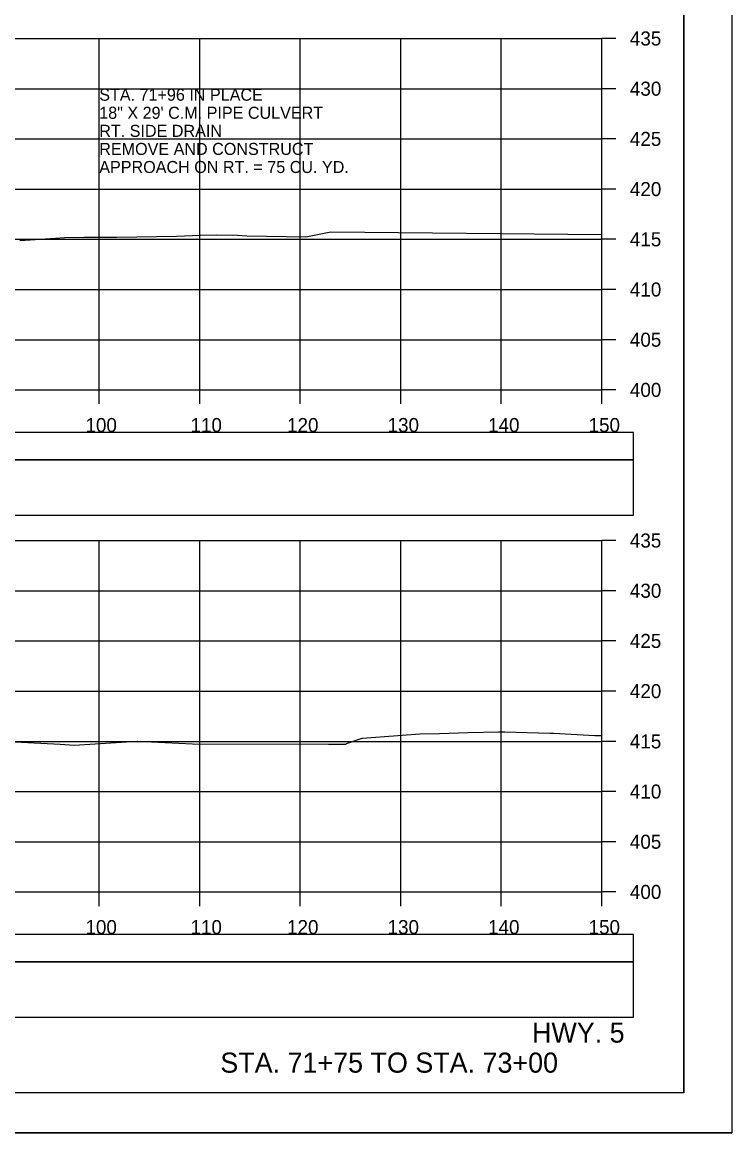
# Model space of a CAD drawing. Extents: x 1371057 to 1372761, y 380005 to 390517.
# Drawn here: x 1371653.2 to 1371723.8, y 386618.6 to 386729.2 of the extents above; entities that cross this region are included whole.
import ezdxf

# ---------------------------------------------------------------- set-up
doc = ezdxf.new("R2010")
doc.units = 0
for name, color, linetype in [('R_Axis', 7, 'Continuous'), ('R_Axis Annot', 7, 'Continuous'), ('R_Border', 7, 'Continuous'), ('R_Detour', 7, 'Continuous'), ('R_Dimension', 7, 'Continuous'), ('R_Draft', 7, 'Continuous'), ('R_Exist Surface', 7, 'Continuous'), ('R_Grid', 7, 'Continuous'), ('R_No Plot', 7, 'Continuous'), ('R_Water Annot', 7, 'Continuous')]:
    doc.layers.add(name, color=color, linetype=linetype)

msp = doc.modelspace()

# ---------------------------------------------------------------- linework, layer by layer
at = {"layer": 'R_Axis'}
for p, q in [((1371710.87, 386692.54), (1371710.87, 386727.54)), ((1371712.27, 386727.54), (1371710.87, 386727.54)), ((1371712.27, 386722.54), (1371710.87, 386722.54)), ((1371712.27, 386717.54), (1371710.87, 386717.54)), ((1371712.27, 386712.54), (1371710.87, 386712.54)), ((1371712.27, 386707.54), (1371710.87, 386707.54)), ((1371712.27, 386702.54), (1371710.87, 386702.54)), ((1371712.27, 386697.54), (1371710.87, 386697.54)), ((1371410.87, 386692.54), (1371710.87, 386692.54)), ((1371660.87, 386691.14), (1371660.87, 386692.54)), ((1371670.87, 386691.14), (1371670.87, 386692.54)), ((1371680.87, 386691.14), (1371680.87, 386692.54)), ((1371690.87, 386691.14), (1371690.87, 386692.54)), ((1371700.87, 386691.14), (1371700.87, 386692.54)), ((1371710.87, 386691.14), (1371710.87, 386692.54)), ((1371712.27, 386692.54), (1371710.87, 386692.54)), ((1371710.87, 386642.54), (1371710.87, 386677.54)), ((1371712.27, 386677.54), (1371710.87, 386677.54)), ((1371712.27, 386672.54), (1371710.87, 386672.54)), ((1371712.27, 386667.54), (1371710.87, 386667.54)), ((1371712.27, 386662.54), (1371710.87, 386662.54)), ((1371712.27, 386657.54), (1371710.87, 386657.54)), ((1371712.27, 386652.54), (1371710.87, 386652.54)), ((1371712.27, 386647.54), (1371710.87, 386647.54)), ((1371410.87, 386642.54), (1371710.87, 386642.54)), ((1371660.87, 386641.14), (1371660.87, 386642.54)), ((1371670.87, 386641.14), (1371670.87, 386642.54)), ((1371680.87, 386641.14), (1371680.87, 386642.54)), ((1371690.87, 386641.14), (1371690.87, 386642.54)), ((1371700.87, 386641.14), (1371700.87, 386642.54)), ((1371710.87, 386641.14), (1371710.87, 386642.54)), ((1371712.27, 386642.54), (1371710.87, 386642.54))]:
    msp.add_line(p, q, dxfattribs=at)
at = {"layer": 'R_Border'}
for q in [(1371719.05, 386828), (1371402.87, 386622.54)]:
    msp.add_line((1371719.05, 386622.54), q, dxfattribs=at)
at = {"layer": 'R_Detour'}
for points in [[(1371407.72, 386685.58), (1371714.03, 386685.58), (1371714.03, 386688.29), (1371407.72, 386688.29)], [(1371407.72, 386635.58), (1371714.03, 386635.58), (1371714.03, 386638.29), (1371407.72, 386638.29)]]:
    msp.add_lwpolyline(points, close=True, dxfattribs=at)
at = {"layer": 'R_Dimension'}
for points in [[(1371407.72, 386680.06), (1371714.03, 386680.06), (1371714.03, 386685.58), (1371407.72, 386685.58)], [(1371407.72, 386630.06), (1371714.03, 386630.06), (1371714.03, 386635.58), (1371407.72, 386635.58)]]:
    msp.add_lwpolyline(points, close=True, dxfattribs=at)
at = {"layer": 'R_Exist Surface'}
for points in [[(1371652.96, 386707.41), (1371656.52, 386707.65), (1371657.4, 386707.73), (1371659.33, 386707.74), (1371659.64, 386707.75), (1371662.63, 386707.75), (1371668.57, 386707.86), (1371670.93, 386707.96), (1371672.53, 386707.99), (1371674.64, 386707.94), (1371675.55, 386707.9), (1371681.44, 386707.79), (1371683.9, 386708.29), (1371710.87, 386708.02)], [(1371651.19, 386657.57), (1371656.98, 386657.25), (1371658.38, 386657.17), (1371664.63, 386657.55), (1371664.68, 386657.56), (1371664.7, 386657.55), (1371670.15, 386657.28), (1371683.69, 386657.27), (1371685.38, 386657.27), (1371685.47, 386657.31), (1371687.03, 386657.85), (1371687.06, 386657.85), (1371692.77, 386658.28), (1371694.72, 386658.32), (1371697.57, 386658.41), (1371700.58, 386658.49), (1371701.01, 386658.5), (1371701.21, 386658.49), (1371705.71, 386658.35), (1371706.08, 386658.35), (1371710.18, 386658.13), (1371710.87, 386658.11)]]:
    msp.add_lwpolyline(points, dxfattribs=at)
at = {"layer": 'R_Grid'}
for p, q in [((1371410.87, 386727.54), (1371710.87, 386727.54)), ((1371660.87, 386692.54), (1371660.87, 386727.54)), ((1371670.87, 386692.54), (1371670.87, 386727.54)), ((1371680.87, 386692.54), (1371680.87, 386727.54)), ((1371690.87, 386692.54), (1371690.87, 386727.54)), ((1371700.87, 386692.54), (1371700.87, 386727.54)), ((1371710.87, 386692.54), (1371710.87, 386727.54)), ((1371410.87, 386722.54), (1371710.87, 386722.54)), ((1371410.87, 386717.54), (1371710.87, 386717.54)), ((1371410.87, 386712.54), (1371710.87, 386712.54)), ((1371410.87, 386707.54), (1371710.87, 386707.54)), ((1371410.87, 386702.54), (1371710.87, 386702.54)), ((1371410.87, 386697.54), (1371710.87, 386697.54)), ((1371410.87, 386692.54), (1371710.87, 386692.54)), ((1371410.87, 386677.54), (1371710.87, 386677.54)), ((1371660.87, 386642.54), (1371660.87, 386677.54)), ((1371670.87, 386642.54), (1371670.87, 386677.54)), ((1371680.87, 386642.54), (1371680.87, 386677.54)), ((1371690.87, 386642.54), (1371690.87, 386677.54)), ((1371700.87, 386642.54), (1371700.87, 386677.54)), ((1371710.87, 386642.54), (1371710.87, 386677.54)), ((1371410.87, 386672.54), (1371710.87, 386672.54)), ((1371410.87, 386667.54), (1371710.87, 386667.54)), ((1371410.87, 386662.54), (1371710.87, 386662.54)), ((1371410.87, 386657.54), (1371710.87, 386657.54)), ((1371410.87, 386652.54), (1371710.87, 386652.54)), ((1371410.87, 386647.54), (1371710.87, 386647.54)), ((1371410.87, 386642.54), (1371710.87, 386642.54))]:
    msp.add_line(p, q, dxfattribs=at)
at = {"layer": 'R_No Plot'}
msp.add_line((1371390.47, 386618.56), (1371723.8, 386618.56), dxfattribs=at)
for points in [[(1371390.46, 386831.89), (1371723.8, 386831.89), (1371723.8, 386618.55), (1371390.46, 386618.55)], [(1371636.79, 386828), (1371656.41, 386828), (1371656.41, 386818.12), (1371672.52, 386818.12), (1371695.72, 386818.12), (1371695.84, 386789.96), (1371719.05, 386789.96), (1371719.05, 386622.54), (1371402.87, 386622.54), (1371402.87, 386828)]]:
    msp.add_lwpolyline(points, close=True, dxfattribs=at)

# ---------------------------------------------------------------- texts
at = {"layer": 'R_Axis Annot'}
for s, p in [('435', (1371713.67, 386726.84)), ('430', (1371713.67, 386721.84)), ('425', (1371713.67, 386716.84)), ('420', (1371713.67, 386711.84)), ('415', (1371713.67, 386706.84)), ('410', (1371713.67, 386701.84)), ('405', (1371713.67, 386696.84)), ('400', (1371713.67, 386691.84)), ('100', (1371659.5, 386688.34)), ('110', (1371669.95, 386688.34)), ('120', (1371679.56, 386688.34)), ('130', (1371689.56, 386688.34)), ('140', (1371699.56, 386688.34)), ('150', (1371709.56, 386688.34)), ('435', (1371713.67, 386676.84)), ('430', (1371713.67, 386671.84)), ('425', (1371713.67, 386666.84)), ('420', (1371713.67, 386661.84)), ('415', (1371713.67, 386656.84)), ('410', (1371713.67, 386651.84)), ('405', (1371713.67, 386646.84)), ('400', (1371713.67, 386641.84)), ('100', (1371659.5, 386638.34)), ('110', (1371669.95, 386638.34)), ('120', (1371679.56, 386638.34)), ('130', (1371689.56, 386638.34)), ('140', (1371699.56, 386638.34)), ('150', (1371709.56, 386638.34))]:
    msp.add_text(s, height=1.4, dxfattribs=at).set_placement(p)
at = {"layer": 'R_Draft'}
for s, p in [('HWY. 5', (1371703.93, 386627.53)), ('STA. 71+75 TO STA. 73+00', (1371672.92, 386624.54))]:
    msp.add_text(s, height=2, dxfattribs=at).set_placement(p)
at = {"layer": 'R_Water Annot'}
for s, p in [('STA. 71+96 IN PLACE', (1371660.87, 386721.34)), ('18" X 29\' C.M. PIPE CULVERT', (1371660.87, 386719.54)), ('RT. SIDE DRAIN', (1371660.87, 386717.74)), ('REMOVE AND CONSTRUCT', (1371660.87, 386715.94)), ('APPROACH ON RT. = 75 CU. YD.', (1371660.87, 386714.14))]:
    msp.add_text(s, height=1.2, dxfattribs=at).set_placement(p)

doc.saveas('drawing.dxf')
